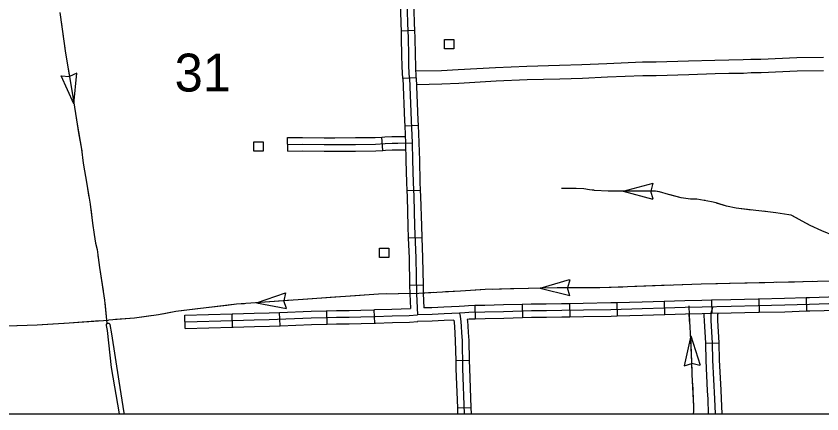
# Model space of a CAD drawing. Extents: x 1084508 to 1142749, y 1057638 to 1093403.
# Drawn here: x 1136737 to 1139557, y 1057640 to 1059033 of the extents above; entities that cross this region are included whole.
import ezdxf

# ---------------------------------------------------------------- set-up
doc = ezdxf.new("R2010")
doc.units = 0
for name, color, linetype in [('DSN_DRFT_Named-Boundary', 7, 'Continuous'), ('Level 32', 7, 'Continuous'), ('Level 35', 7, 'Continuous'), ('Level 43', 7, 'Continuous'), ('Level 45', 7, 'Continuous'), ('Level 46', 7, 'Continuous'), ('Level 5', 7, 'Continuous'), ('Level 56', 7, 'Continuous')]:
    doc.layers.add(name, color=color, linetype=linetype)

msp = doc.modelspace()

# ---------------------------------------------------------------- linework, layer by layer
at = {"layer": 'DSN_DRFT_Named-Boundary'}
msp.add_lwpolyline([(1084507.9, 1057640), (1142749.2, 1057640), (1142749.2, 1093403.4), (1084507.9, 1093403.4)], close=True, dxfattribs=at)
at = {"layer": 'Level 32'}
for p, q in [((1138131.9, 1058982.2), (1138084.9, 1058980.4)), ((1138137.3, 1058817), (1138090.3, 1058814.3)), ((1138096.6, 1058649), (1138143.7, 1058651.2)), ((1138103.9, 1058421.9), (1138150.9, 1058423.8)), ((1138109.2, 1058256.4), (1138156.3, 1058258)), ((1138113.7, 1058091.1), (1138160.8, 1058092.1)), ((1139336.1, 1058041.8), (1139337.1, 1057994.7)), ((1139501.4, 1058046.4), (1139503.1, 1057999.4)), ((1138341.9, 1058019.1), (1138343.1, 1057972.1)), ((1138507.4, 1058023.4), (1138509, 1057976.4)), ((1138673.6, 1058025.8), (1138674.2, 1057978.7)), ((1138839, 1058029), (1138840.2, 1057981.9)), ((1139004.4, 1058033.8), (1139006, 1057986.7)), ((1139170.5, 1058038), (1139171.3, 1057991)), ((1137328.9, 1057938.5), (1137327.4, 1057985.5)), ((1137494.5, 1057943.6), (1137493.1, 1057990.6)), ((1137660.5, 1057948.3), (1137658.5, 1057995.4)), ((1137825.6, 1057954), (1137824.6, 1058001.1)), ((1137991.7, 1057957.8), (1137989.8, 1058004.9)), ((1138275.2, 1057827.1), (1138322.2, 1057828.2)), ((1138280.9, 1057661.2), (1138327.9, 1057662.9)), ((1138280.9, 1057661.2), (1138281.7, 1057640)), ((1138327.9, 1057662.9), (1138328.8, 1057640))]:
    msp.add_line(p, q, dxfattribs=at)
for points in [[(1138113.8, 1058815.7), (1138111.5, 1058855.7), (1138110.6, 1058897.2), (1138109.4, 1058955.3), (1138107.4, 1059007.7), (1138105, 1059093.5), (1138103.3, 1059160.1), (1138100.7, 1059212.9), (1138095.9, 1059335.4), (1138091.5, 1059474.2), (1138088.9, 1059559.9), (1138086.9, 1059635.2), (1138086.4, 1059672.3), (1138086.2, 1059682.7)], [(1138084.9, 1058980.4), (1138083.9, 1059007), (1138081.4, 1059092.9), (1138080.1, 1059146.4)], [(1138131.9, 1058982.2), (1138130.9, 1059008.5), (1138128.5, 1059094.1), (1138127.2, 1059147.5)], [(1138090.3, 1058814.3), (1138088, 1058854.8), (1138087.1, 1058896.7), (1138085.9, 1058954.6), (1138084.9, 1058980.4)], [(1138137.3, 1058817), (1138135, 1058856.7), (1138134.2, 1058897.7), (1138133, 1058956), (1138131.9, 1058982.2)], [(1138090.3, 1058814.8), (1138095.8, 1058666.2), (1138096.6, 1058649)], [(1138113.8, 1058815.7), (1138119.3, 1058667.2), (1138123.1, 1058588.5)], [(1138137.3, 1058816.6), (1138142.8, 1058668.2), (1138143.7, 1058651.2)], [(1138096.6, 1058649), (1138099.5, 1058587.4)], [(1138143.7, 1058651.2), (1138146.6, 1058589.6)], [(1138099.5, 1058588), (1138100.8, 1058527.3), (1138102.8, 1058449.7), (1138103.9, 1058421.9)], [(1138123.1, 1058588.5), (1138124.3, 1058527.9), (1138126.3, 1058450.5), (1138128.2, 1058400.7), (1138131.4, 1058297.4), (1138135.2, 1058185.8), (1138137.9, 1058060.5), (1138140.9, 1057986.5)], [(1138146.6, 1058589), (1138147.9, 1058528.4), (1138149.8, 1058451.2), (1138150.9, 1058423.8)], [(1138103.9, 1058421.9), (1138104.7, 1058399.9), (1138107.9, 1058296.6), (1138109.2, 1058256.4)], [(1138150.9, 1058423.8), (1138151.8, 1058401.5), (1138154.9, 1058298.1), (1138156.3, 1058258)], [(1138109.2, 1058256.4), (1138111.7, 1058185.2), (1138113.7, 1058091.1)], [(1138156.3, 1058258), (1138158.8, 1058186.5), (1138160.8, 1058092.1)], [(1138113.7, 1058091.1), (1138114.4, 1058059.8), (1138116.4, 1058008.6)], [(1138160.8, 1058092.1), (1138161.4, 1058061.2), (1138163.5, 1058010.8)], [(1139336.1, 1058041.8), (1139333.3, 1058041.7), (1139238.1, 1058039.2), (1139170.5, 1058038)], [(1139501.4, 1058046.4), (1139425.8, 1058043.7), (1139336.1, 1058041.8)], [(1139667.7, 1058050.3), (1139613.7, 1058049.6), (1139512.9, 1058046.9), (1139501.4, 1058046.4)], [(1138287.3, 1058016.4), (1138233, 1058014.1), (1138191.2, 1058011.6), (1138163.5, 1058010.8)], [(1138341.9, 1058019.1), (1138319.3, 1058018.6), (1138305.8, 1058017.2), (1138287.3, 1058016.4)], [(1139614.2, 1058026.1), (1139513.7, 1058023.3), (1139426.5, 1058020.2), (1139333.9, 1058018.2), (1139238.6, 1058015.6), (1139137.3, 1058013.9), (1139078.1, 1058012.2), (1139005.9, 1058010.3), (1138928.1, 1058007.7), (1138818.3, 1058004.9), (1138721.8, 1058002.8), (1138646.1, 1058001.9), (1138592.4, 1058000.9), (1138539.8, 1058000.9), (1138442.7, 1057997.7), (1138377.3, 1057996.5), (1138320.8, 1057995.1), (1138307.6, 1057993.7), (1138288.3, 1057992.9)], [(1138507.4, 1058023.4), (1138442.1, 1058021.3), (1138376.8, 1058020), (1138341.9, 1058019.1)], [(1138673.6, 1058025.8), (1138645.7, 1058025.5), (1138592.2, 1058024.4), (1138539.4, 1058024.5), (1138507.4, 1058023.4)], [(1138839, 1058029), (1138817.7, 1058028.4), (1138721.4, 1058026.4), (1138673.6, 1058025.8)], [(1139004.4, 1058033.8), (1138927.4, 1058031.2), (1138839, 1058029)], [(1139170.5, 1058038), (1139136.7, 1058037.5), (1139077.5, 1058035.7), (1139005.2, 1058033.8), (1139004.4, 1058033.8)], [(1137327.4, 1057985.5), (1137493.1, 1057990.6)], [(1137328.2, 1057962), (1137495.5, 1057967.2), (1137570, 1057969.3), (1137622.6, 1057970.3), (1137769.5, 1057976.4), (1137822.5, 1057977.5), (1137857.9, 1057978.3), (1137902, 1057978.9), (1137943.2, 1057979.4), (1137993, 1057981.4), (1138052.7, 1057983.2), (1138112.5, 1057985), (1138140.9, 1057986.5)], [(1137493.1, 1057990.6), (1137494.8, 1057990.7), (1137569.5, 1057992.9), (1137621.9, 1057993.8), (1137658.5, 1057995.4)], [(1137658.5, 1057995.4), (1137768.7, 1057999.9), (1137822, 1058001), (1137824.6, 1058001.1)], [(1137824.6, 1058001.1), (1137857.5, 1058001.9), (1137901.7, 1058002.4), (1137942.6, 1058002.9), (1137989.8, 1058004.9)], [(1137989.8, 1058004.9), (1137992.2, 1058005), (1138052, 1058006.8), (1138116.4, 1058008.6)], [(1138288.3, 1057992.9), (1138234.2, 1057990.6), (1138192.3, 1057988.1), (1138140.9, 1057986.5)], [(1138288.3, 1057992.9), (1138290.8, 1057981.8), (1138292.9, 1057962.4), (1138294.3, 1057946.8), (1138295.6, 1057923.4), (1138297.2, 1057896.6), (1138299.3, 1057798.8), (1138305.2, 1057640)], [(1138840.2, 1057981.9), (1138818.8, 1057981.4), (1138722.2, 1057979.3), (1138674.2, 1057978.7)], [(1139006, 1057986.7), (1138928.7, 1057984.1), (1138840.2, 1057981.9)], [(1139171.3, 1057991), (1139137.8, 1057990.4), (1139078.8, 1057988.6), (1139006.6, 1057986.7), (1139006, 1057986.7)], [(1139337.1, 1057994.7), (1139334.5, 1057994.7), (1139239.1, 1057992.1), (1139171.3, 1057991)], [(1139503.1, 1057999.4), (1139427.2, 1057996.6), (1139337.1, 1057994.7)], [(1139668.2, 1058003.2), (1139614.6, 1058002.5), (1139514.4, 1057999.8), (1139503.1, 1057999.4)], [(1137660.5, 1057948.3), (1137770.2, 1057952.9), (1137823, 1057954), (1137825.6, 1057954)], [(1137825.6, 1057954), (1137858.3, 1057954.8), (1137902.3, 1057955.3), (1137943.8, 1057955.9), (1137991.7, 1057957.8)], [(1137991.7, 1057957.8), (1137993.9, 1057957.9), (1138053.4, 1057959.7), (1138113.5, 1057961.5), (1138142.2, 1057963)], [(1138268.5, 1057968.5), (1138235.3, 1057967.1), (1138193.3, 1057964.6), (1138141.6, 1057963)], [(1138268.5, 1057968.5), (1138269.4, 1057960.1), (1138270.8, 1057945), (1138272.1, 1057922.1), (1138273.6, 1057895.6), (1138275.2, 1057827.1)], [(1138343.1, 1057972.1), (1138322.4, 1057971.6), (1138315.6, 1057970.9)], [(1138315.6, 1057970.9), (1138316.3, 1057964.7), (1138317.7, 1057948.5), (1138319.1, 1057924.8), (1138320.7, 1057897.5), (1138322.2, 1057828.2)], [(1138509, 1057976.4), (1138443.3, 1057974.2), (1138377.9, 1057972.9), (1138343.1, 1057972.1)], [(1138674.2, 1057978.7), (1138646.5, 1057978.4), (1138592.6, 1057977.3), (1138540.2, 1057977.4), (1138509, 1057976.4)], [(1137328.9, 1057938.5), (1137494.5, 1057943.6)], [(1137494.5, 1057943.6), (1137496.2, 1057943.6), (1137570.6, 1057945.8), (1137623.3, 1057946.8), (1137660.5, 1057948.3)], [(1138275.2, 1057827.1), (1138275.8, 1057798.1), (1138280.9, 1057661.2)], [(1138322.2, 1057828.2), (1138322.9, 1057799.5), (1138327.9, 1057662.9)]]:
    msp.add_lwpolyline(points, dxfattribs=at)
at = {"layer": 'Level 35'}
msp.add_lwpolyline([(1137114.9, 1057640), (1137114.4, 1057643.2), (1137096.9, 1057754.9), (1137072, 1057920), (1137066, 1057952.9), (1137062.5, 1057955.9), (1137059, 1057955.9), (1137054, 1057955.9), (1137052.1, 1057953.4), (1137051.6, 1057948.9), (1137055.5, 1057932), (1137069.5, 1057802.8), (1137097.8, 1057640)], dxfattribs=at)
at = {"layer": 'Level 43'}
for p, q in [((1136949.7, 1058832.8), (1136923.6, 1058821)), ((1136939.1, 1058725.6), (1136949.7, 1058832.8)), ((1136939.1, 1058725.6), (1136894.7, 1058823.7)), ((1136894.7, 1058823.7), (1136923.2, 1058820.9)), ((1138861.5, 1058419.7), (1138965.6, 1058447.3)), ((1138965.5, 1058447.4), (1138958.1, 1058419.7)), ((1138861.5, 1058419.7), (1138965.5, 1058391.5)), ((1138965.6, 1058391.6), (1138958.1, 1058419.3)), ((1138570.2, 1058079.7), (1138673.6, 1058110)), ((1138674.3, 1058109), (1138666.9, 1058081.3)), ((1138570.2, 1058079.7), (1138674.9, 1058054.2)), ((1138674.3, 1058053.2), (1138666.9, 1058080.9)), ((1137577.4, 1058028.8), (1137679.2, 1058064.1)), ((1137679.2, 1058064.1), (1137673.8, 1058036)), ((1137577.4, 1058028.8), (1137683.2, 1058008.5)), ((1137683.2, 1058008.5), (1137673.8, 1058035.6)), ((1139097.5, 1057913.1), (1139074.4, 1057807.8)), ((1139097.5, 1057913.1), (1139130.1, 1057810.4)), ((1139074.1, 1057808.4), (1139101.6, 1057816.5)), ((1139129.9, 1057809.9), (1139102, 1057816.5))]:
    msp.add_line(p, q, dxfattribs=at)
for points in [[(1136889.3, 1059045.4), (1136909.9, 1058902.5), (1136935, 1058750.6), (1136949.8, 1058654.7), (1136965.9, 1058567.2), (1136971.7, 1058518.3), (1136984.5, 1058444.3), (1136995.5, 1058374.1), (1137004.5, 1058307.2), (1137010.3, 1058267.9), (1137014.8, 1058238.3), (1137020.6, 1058215.1), (1137023.8, 1058187.4), (1137028.3, 1058152.7), (1137046.4, 1058037.6), (1137054, 1057955.9)], [(1136894.1, 1059012.1), (1136909.9, 1058902.5), (1136912.1, 1058889.1)], [(1136918.9, 1058848.3), (1136935, 1058750.6), (1136938.9, 1058725.6)], [(1136945.2, 1058684.6), (1136949.8, 1058654.7), (1136955.6, 1058623.4)], [(1136955.6, 1058623.4), (1136965.9, 1058567.2), (1136966.5, 1058562.2)], [(1136971.3, 1058521), (1136971.7, 1058518.3), (1136984.5, 1058444.3), (1136991.7, 1058398.4)], [(1139556.8, 1058281.2), (1139515.6, 1058299.6), (1139475.3, 1058321.5), (1139449.3, 1058335.7), (1139441.2, 1058336.6), (1139426.1, 1058339.5), (1139395.5, 1058344.4), (1139367.8, 1058347), (1139336.5, 1058351.1), (1139325.3, 1058351.5), (1139256.7, 1058360.8), (1139223.2, 1058366.9), (1139186.1, 1058378.5), (1139170.4, 1058382.1), (1139144.6, 1058387.5), (1139118.5, 1058391.4), (1139096.6, 1058392.1), (1139080.5, 1058393.7), (1139063.8, 1058396.2), (1139020, 1058408.5), (1138987.8, 1058417.5), (1138974.2, 1058419.5), (1138941.1, 1058419.5), (1138808.5, 1058419.9), (1138760.3, 1058422.6), (1138743.6, 1058424.9), (1138723.7, 1058428.4), (1138695.4, 1058429.6), (1138645.6, 1058428.8)], [(1138654.9, 1058429), (1138645.6, 1058428.8)], [(1138758, 1058422.9), (1138743.6, 1058424.9), (1138723.7, 1058428.4), (1138696.3, 1058429.6)], [(1138820.1, 1058419.8), (1138808.5, 1058419.9), (1138760.3, 1058422.6), (1138758, 1058422.9)], [(1138985.7, 1058417.8), (1138974.2, 1058419.5), (1138941.1, 1058419.5), (1138861.5, 1058419.7)], [(1139147.8, 1058386.9), (1139144.6, 1058387.5), (1139118.5, 1058391.4), (1139096.6, 1058392.1), (1139080.5, 1058393.7), (1139063.8, 1058396.2), (1139025.6, 1058406.9)], [(1139309.8, 1058353.6), (1139256.7, 1058360.8), (1139223.2, 1058366.9), (1139188.3, 1058377.9)], [(1136997.7, 1058357.4), (1137004.5, 1058307.2), (1137010.3, 1058267.9), (1137014.8, 1058238.3), (1137015.7, 1058234.5)], [(1139471.3, 1058323.7), (1139449.3, 1058335.7), (1139441.2, 1058336.6), (1139426.1, 1058339.5), (1139395.5, 1058344.4), (1139367.8, 1058347), (1139351, 1058349.2)], [(1139621.9, 1058255.2), (1139601.6, 1058262.5), (1139556.8, 1058281.2), (1139515.6, 1058299.6), (1139507.7, 1058303.9)], [(1137023, 1058193.8), (1137023.8, 1058187.4), (1137028.3, 1058152.7), (1137041.1, 1058070.8)], [(1139744.1, 1058107.9), (1139134.3, 1058094.5), (1138779.4, 1058081.1), (1138629.8, 1058081.1), (1138378.6, 1058075.3), (1138292.3, 1058069.6), (1138146.5, 1058061.9), (1138004.9, 1058059.7), (1137507.7, 1058023.8), (1137296.1, 1057998.6), (1137235.4, 1057986.8), (1137151.1, 1057974.9), (1137059.7, 1057968.6)], [(1139191.4, 1058095.8), (1139134.3, 1058094.5), (1139067.2, 1058092)], [(1139357.1, 1058099.4), (1139232.9, 1058096.7)], [(1139460.7, 1058101.7), (1139398.6, 1058100.3)], [(1139522.8, 1058103.1), (1139460.7, 1058101.7)], [(1138363.2, 1058074.3), (1138292.3, 1058069.6), (1138239.1, 1058066.8)], [(1138466.7, 1058077.3), (1138404.6, 1058075.9)], [(1138528.8, 1058078.8), (1138466.7, 1058077.3)], [(1138694.5, 1058081.1), (1138629.8, 1058081.1), (1138570.2, 1058079.7)], [(1138860.2, 1058084.1), (1138779.4, 1058081.1), (1138736, 1058081.1)], [(1139025.8, 1058090.4), (1138901.6, 1058085.7)], [(1137866.7, 1058049.7), (1137742.7, 1058040.8)], [(1138032.1, 1058060.1), (1138004.9, 1058059.7), (1137908, 1058052.7)], [(1138114.3, 1058061.4), (1138073.5, 1058060.8)], [(1138197.7, 1058064.6), (1138161.4, 1058062.7)], [(1137047.1, 1058029.8), (1137054, 1057955.9)], [(1137474.3, 1058019.8), (1137412.6, 1058012.5)], [(1137536.1, 1058025.9), (1137507.7, 1058023.8), (1137474.3, 1058019.8)], [(1137701.4, 1058037.8), (1137577.4, 1058028.8)], [(1139107.8, 1057640), (1139108.1, 1057648.7), (1139108.4, 1057666.3), (1139102.9, 1057777.7), (1139101.7, 1057821.3), (1139097, 1057923), (1139092.9, 1057986.2), (1139092.6, 1058018.6)], [(1137207.6, 1057982.9), (1137151.1, 1057974.9), (1137084.1, 1057970.3)], [(1137371.4, 1058007.6), (1137296.1, 1057998.6), (1137248.6, 1057989.4)], [(1139095, 1057954.4), (1139092.7, 1057989)], [(1136705.7, 1057948.6), (1136810.7, 1057951.5), (1136921.8, 1057959), (1137059.7, 1057968.6)], [(1136739.8, 1057949.5), (1136810.7, 1057951.5), (1136864, 1057955.1)], [(1136905.3, 1057957.9), (1136921.8, 1057959), (1137029.3, 1057966.5)], [(1139102.6, 1057788.9), (1139101.7, 1057821.3), (1139097.5, 1057913.1)], [(1139107.8, 1057640), (1139108.1, 1057648.7), (1139108.4, 1057666.3), (1139104.4, 1057747.5)]]:
    msp.add_lwpolyline(points, dxfattribs=at)
at = {"layer": 'Level 45'}
for p, q in [((1137687.2, 1058560.1), (1137686.6, 1058607.2)), ((1138019.6, 1058562.3), (1138016.9, 1058609.3)), ((1139197.1, 1057887.4), (1139150, 1057886.4))]:
    msp.add_line(p, q, dxfattribs=at)
for points in [[(1137686.6, 1058607.2), (1137739.3, 1058607.8), (1137814.4, 1058606.9), (1137852.6, 1058607)], [(1137852.6, 1058607), (1137924.6, 1058607.2), (1137993.6, 1058608), (1138016.9, 1058609.3)], [(1138016.9, 1058609.3), (1138026.5, 1058609.9), (1138051.6, 1058611.2), (1138072.6, 1058611.2), (1138098.4, 1058611.7)], [(1137686.9, 1058583.6), (1137739.3, 1058584.3), (1137814.3, 1058583.4), (1137924.8, 1058583.6), (1137994.4, 1058584.5), (1138027.8, 1058586.4), (1138052.2, 1058587.7), (1138072.8, 1058587.7), (1138123.1, 1058588.5)], [(1137687.2, 1058560.1), (1137739.3, 1058560.7), (1137814.2, 1058559.9), (1137852.6, 1058559.9)], [(1137852.6, 1058559.9), (1137925, 1058560.1), (1137995.2, 1058560.9), (1138019.6, 1058562.3)], [(1138019.6, 1058562.3), (1138029.1, 1058562.9), (1138052.8, 1058564.1), (1138073, 1058564.1), (1138100, 1058564.6)], [(1139183.7, 1057640), (1139181.6, 1057693.1), (1139174.8, 1057827.9), (1139173.5, 1057888.2), (1139168.9, 1057966.5), (1139168.6, 1057984.5), (1139168.6, 1057989), (1139169.6, 1057993.6), (1139171.5, 1058000.4), (1139175.5, 1058013.5)], [(1139150, 1057886.4), (1139150, 1057887.3), (1139145.4, 1057965.6), (1139145.1, 1057984.2), (1139145.1, 1057990.5)], [(1139197.1, 1057887.4), (1139197, 1057889.2), (1139192.5, 1057967.4), (1139192.1, 1057984.7), (1139192.1, 1057986.5), (1139192.4, 1057987.9), (1139193.4, 1057991.3)], [(1139156.7, 1057720.2), (1139151.3, 1057827), (1139150, 1057886.4)], [(1139203.7, 1057722.6), (1139198.3, 1057828.7), (1139197.1, 1057887.4)], [(1139160.1, 1057640), (1139158.1, 1057692.1), (1139156.7, 1057720.2)], [(1139207.2, 1057640), (1139205.2, 1057694.2), (1139203.7, 1057722.6)]]:
    msp.add_lwpolyline(points, dxfattribs=at)
at = {"layer": 'Level 46'}
for points in [[(1139561.7, 1058887.9), (1139468.7, 1058887), (1139342.4, 1058881.1), (1139308.1, 1058880.6), (1139280.9, 1058879.2), (1139230.4, 1058878.2), (1139182.3, 1058877.3), (1139089.9, 1058874.4), (1138976.2, 1058871.1), (1138928.7, 1058871.1), (1138804.4, 1058866), (1138716.9, 1058861.6), (1138637.8, 1058859.2), (1138523.8, 1058856.5), (1138414.3, 1058851.8), (1138283.2, 1058844), (1138225.5, 1058841.2), (1138136, 1058839.6)], [(1139562.6, 1058840.8), (1139470, 1058839.9), (1139343.8, 1058834), (1139309.6, 1058833.5), (1139282.6, 1058832.1), (1139231.3, 1058831.2), (1139183.5, 1058830.2), (1139091.3, 1058827.4), (1138976.8, 1058824), (1138929.7, 1058824), (1138806.5, 1058818.9), (1138718.8, 1058814.5), (1138639.1, 1058812.1), (1138525.3, 1058809.4), (1138416.7, 1058804.8), (1138285.7, 1058797), (1138227, 1058794.1), (1138138.2, 1058792.6)]]:
    msp.add_lwpolyline(points, dxfattribs=at)
at = {"layer": 'Level 56'}
for points in [[(1138236.3, 1058917.9), (1138236.3, 1058950.5), (1138269, 1058950.5), (1138269, 1058917.9)], [(1137568.7, 1058560.3), (1137568.7, 1058592.9), (1137601.4, 1058592.9), (1137601.4, 1058560.3)], [(1138008.8, 1058187.8), (1138008.8, 1058220.5), (1138041.5, 1058220.5), (1138041.5, 1058187.8)]]:
    msp.add_lwpolyline(points, close=True, dxfattribs=at)

# ---------------------------------------------------------------- texts
at = {"layer": 'Level 5'}
msp.add_text('31', height=132.58, dxfattribs=at).set_placement((1137291.4, 1058768.7))

doc.saveas('drawing.dxf')
